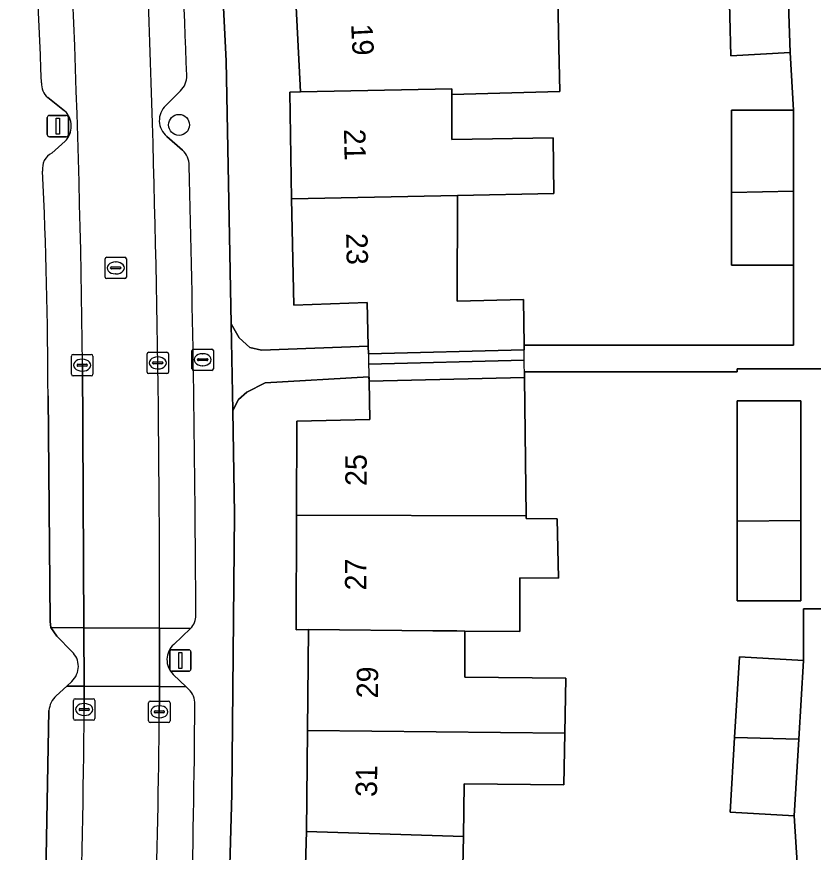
# Model space of a CAD drawing. Extents: x 163008 to 163854, y 382777 to 383982.
# Drawn here: x 163651.88 to 163689.17, y 383571.89 to 383611 of the extents above; entities that cross this region are included whole.
import ezdxf

# ---------------------------------------------------------------- set-up
doc = ezdxf.new("R2010")
doc.units = 0
for name, color, linetype in [('IMGEO_Boom', 7, 'Continuous'), ('IMGEO_Brandkraan', 7, 'Continuous'), ('IMGEO_Erf', 7, 'Continuous'), ('IMGEO_Kolk', 7, 'Continuous'), ('IMGEO_Lichtmast', 7, 'Continuous'), ('IMGEO_Pand', 7, 'Continuous'), ('IMGEO_Pand_nummerreeks', 7, 'Continuous'), ('IMGEO_Pand_overbouw', 7, 'Continuous'), ('IMGEO_Parkeervlak_open', 7, 'Continuous'), ('IMGEO_Rijbaan_lokaal_open', 7, 'Continuous'), ('IMGEO_Rioolput', 7, 'Continuous'), ('IMGEO_Voetpad_open', 7, 'Continuous')]:
    doc.layers.add(name, color=color, linetype=linetype)

msp = doc.modelspace()

# ---------------------------------------------------------------- linework, layer by layer
at = {"layer": 'IMGEO_Boom'}
msp.add_circle((163659.481, 383605.94), 0.489, dxfattribs=at)
at = {"layer": 'IMGEO_Brandkraan'}
for p, q in [((163660.088, 383594.521), (163660.088, 383595.373)), ((163660.163, 383595.447), (163661.015, 383595.447)), ((163661.089, 383595.373), (163661.089, 383594.521)), ((163660.39, 383594.99), (163660.788, 383594.99)), ((163660.576, 383595.227), (163660.601, 383595.227)), ((163660.347, 383594.941), (163660.347, 383594.953)), ((163660.785, 383594.904), (163660.387, 383594.904)), ((163660.599, 383594.667), (163660.574, 383594.667)), ((163660.831, 383594.953), (163660.831, 383594.941)), ((163661.015, 383594.447), (163660.163, 383594.447))]:
    msp.add_line(p, q, dxfattribs=at)
for points in [[(163660.088, 383594.521), (163660.088, 383595.373)], [(163660.163, 383595.447), (163661.015, 383595.447)], [(163661.089, 383595.373), (163661.089, 383594.521)], [(163661.015, 383594.447), (163660.163, 383594.447)]]:
    msp.add_lwpolyline(points, dxfattribs=at)
for centre, radius, start, end in [((163660.165, 383595.371), 0.0765, 91.552, 178.448), ((163660.165, 383595.371), 0.0765, 91.552, 178.448), ((163661.013, 383595.371), 0.0765, 1.552, 88.448), ((163661.013, 383595.371), 0.0765, 1.552, 88.448), ((163660.387, 383594.95), 0.0403, 85.8775, 175.7526), ((163660.792, 383594.952), 0.0386, 1.7309, 96.639), ((163660.384, 383594.94), 0.0366, 178.938, 274.7102), ((163660.788, 383594.947), 0.043, 264.8664, 352.4533), ((163660.165, 383594.523), 0.0765, 181.552, 268.448), ((163660.165, 383594.523), 0.0765, 181.552, 268.448), ((163661.013, 383594.523), 0.0765, 271.552, 358.448), ((163661.013, 383594.523), 0.0765, 271.552, 358.448)]:
    msp.add_arc(centre, radius, start, end, dxfattribs=at)
for centre, major_axis, ratio, start_param, end_param in [((163660.575, 383594.947), (-0.387, 0.002), 0.722429, 4.712389, 7.853982), ((163660.6, 383594.947), (-0.39, 0.002), 0.717154, 1.570796, 4.712389)]:
    msp.add_ellipse(centre, major_axis=major_axis, ratio=ratio, start_param=start_param, end_param=end_param, dxfattribs=at)
at = {"layer": 'IMGEO_Erf'}
for points in [[(163661.092, 383620.764), (163661.69, 383608.932), (163661.918, 383596.631), (163662.289, 383595.967), (163662.802, 383595.526), (163663.341, 383595.395), (163668.336, 383595.586), (163668.287, 383597.619), (163664.851, 383597.495), (163664.749, 383602.484), (163664.662, 383607.471), (163665.175, 383607.481), (163664.936, 383612.082)], [(163677.195, 383612.988), (163677.252, 383610.265), (163677.31, 383607.496), (163672.258, 383607.37), (163672.252, 383605.25), (163676.999, 383605.342), (163677.023, 383602.731), (163672.511, 383602.64), (163672.497, 383597.69), (163675.611, 383597.767), (163675.634, 383595.628), (163688.242, 383595.628), (163688.242, 383599.374), (163685.339, 383599.374), (163685.339, 383602.777), (163685.339, 383606.624), (163688.242, 383606.624), (163688.092, 383609.33), (163688.086, 383609.33), (163685.319, 383609.176), (163685.22, 383612.87)], [(163689.833, 383594.521), (163688.242, 383594.521), (163685.607, 383594.521), (163685.607, 383594.373), (163675.649, 383594.373), (163675.652, 383594.121), (163675.726, 383587.632), (163675.727, 383587.517), (163677.177, 383587.505), (163677.254, 383584.727), (163675.435, 383584.73), (163675.432, 383582.837), (163675.431, 383582.504), (163675.431, 383582.217), (163672.856, 383582.242), (163672.859, 383580.08), (163677.596, 383580.031), (163677.543, 383577.465), (163677.494, 383575.05), (163672.836, 383575.089), (163672.793, 383572.627), (163672.757, 383570.519)], [(163665.303, 383568.127), (163665.451, 383572.855), (163665.497, 383577.585), (163665.543, 383582.314), (163664.964, 383582.296), (163664.98, 383587.665), (163664.993, 383592.076), (163668.42, 383592.142), (163668.376, 383593.94), (163668.371, 383594.153), (163663.517, 383593.864), (163662.663, 383593.426), (163662.267, 383593.08), (163661.993, 383592.571), (163662.083, 383587.709), (163661.958, 383574.608), (163661.591, 383561.834)], [(163688.429, 383571.145), (163688.287, 383573.588), (163685.278, 383573.768), (163685.487, 383577.256), (163685.714, 383581.044), (163688.722, 383580.864), (163688.722, 383583.28), (163689.833, 383583.28)]]:
    msp.add_lwpolyline(points, dxfattribs=at)
msp.add_lwpolyline([(163685.607, 383587.383), (163685.607, 383593.015), (163688.595, 383593.015), (163688.59, 383587.413), (163688.595, 383583.655), (163685.607, 383583.655)], close=True, dxfattribs=at)
at = {"layer": 'IMGEO_Kolk'}
for p, q in [((163654.446, 383594.265), (163654.446, 383595.117)), ((163654.521, 383595.191), (163655.373, 383595.191)), ((163655.447, 383595.117), (163655.447, 383594.265)), ((163657.987, 383594.371), (163657.987, 383595.223)), ((163658.062, 383595.297), (163658.914, 383595.297)), ((163658.475, 383595.077), (163658.5, 383595.077)), ((163658.988, 383595.223), (163658.988, 383594.371)), ((163654.705, 383594.685), (163654.705, 383594.697)), ((163655.143, 383594.648), (163654.745, 383594.648)), ((163654.748, 383594.734), (163655.146, 383594.734)), ((163654.934, 383594.971), (163654.959, 383594.971)), ((163655.189, 383594.697), (163655.189, 383594.685)), ((163658.246, 383594.791), (163658.246, 383594.803)), ((163658.684, 383594.754), (163658.286, 383594.754)), ((163658.289, 383594.84), (163658.687, 383594.84)), ((163658.73, 383594.803), (163658.73, 383594.791)), ((163654.957, 383594.411), (163654.932, 383594.411)), ((163658.914, 383594.297), (163658.062, 383594.297)), ((163658.498, 383594.517), (163658.473, 383594.517)), ((163655.373, 383594.191), (163654.521, 383594.191)), ((163654.541, 383578.145), (163654.541, 383578.997)), ((163654.616, 383579.071), (163655.468, 383579.071)), ((163655.542, 383578.997), (163655.542, 383578.145)), ((163658.133, 383578.963), (163658.985, 383578.963)), ((163654.8, 383578.565), (163654.8, 383578.577)), ((163654.843, 383578.614), (163655.241, 383578.614)), ((163655.029, 383578.851), (163655.054, 383578.851)), ((163655.284, 383578.577), (163655.284, 383578.565)), ((163658.058, 383578.037), (163658.058, 383578.889)), ((163658.546, 383578.743), (163658.571, 383578.743)), ((163659.059, 383578.889), (163659.059, 383578.037)), ((163655.238, 383578.528), (163654.84, 383578.528)), ((163655.052, 383578.291), (163655.027, 383578.291)), ((163658.317, 383578.457), (163658.317, 383578.469)), ((163658.755, 383578.42), (163658.357, 383578.42)), ((163658.36, 383578.506), (163658.758, 383578.506)), ((163658.569, 383578.183), (163658.544, 383578.183)), ((163658.801, 383578.469), (163658.801, 383578.457)), ((163655.468, 383578.071), (163654.616, 383578.071)), ((163658.985, 383577.963), (163658.133, 383577.963))]:
    msp.add_line(p, q, dxfattribs=at)
for points in [[(163654.446, 383594.265), (163654.446, 383595.117)], [(163654.521, 383595.191), (163655.373, 383595.191)], [(163655.447, 383595.117), (163655.447, 383594.265)], [(163657.987, 383594.371), (163657.987, 383595.223)], [(163658.062, 383595.297), (163658.914, 383595.297)], [(163658.988, 383595.223), (163658.988, 383594.371)], [(163658.914, 383594.297), (163658.062, 383594.297)], [(163655.373, 383594.191), (163654.521, 383594.191)], [(163654.541, 383578.145), (163654.541, 383578.997)], [(163654.616, 383579.071), (163655.468, 383579.071)], [(163655.542, 383578.997), (163655.542, 383578.145)], [(163658.133, 383578.963), (163658.985, 383578.963)], [(163658.058, 383578.037), (163658.058, 383578.889)], [(163659.059, 383578.889), (163659.059, 383578.037)], [(163655.468, 383578.071), (163654.616, 383578.071)], [(163658.985, 383577.963), (163658.133, 383577.963)]]:
    msp.add_lwpolyline(points, dxfattribs=at)
for centre, radius, start, end in [((163654.523, 383595.115), 0.0765, 91.552, 178.448), ((163654.523, 383595.115), 0.0765, 91.552, 178.448), ((163655.371, 383595.115), 0.0765, 1.552, 88.448), ((163655.371, 383595.115), 0.0765, 1.552, 88.448), ((163658.064, 383595.221), 0.0765, 91.552, 178.448), ((163658.064, 383595.221), 0.0765, 91.552, 178.448), ((163658.912, 383595.221), 0.0765, 1.552, 88.448), ((163658.912, 383595.221), 0.0765, 1.552, 88.448), ((163654.745, 383594.694), 0.0403, 85.8775, 175.7526), ((163654.742, 383594.684), 0.0366, 178.938, 274.7102), ((163655.146, 383594.691), 0.043, 264.8664, 352.4533), ((163655.15, 383594.696), 0.0386, 1.7309, 96.639), ((163658.286, 383594.8), 0.0403, 85.8775, 175.7526), ((163658.283, 383594.79), 0.0366, 178.938, 274.7102), ((163658.687, 383594.797), 0.043, 264.8664, 352.4533), ((163658.691, 383594.802), 0.0386, 1.7309, 96.639), ((163654.523, 383594.267), 0.0765, 181.552, 268.448), ((163654.523, 383594.267), 0.0765, 181.552, 268.448), ((163655.371, 383594.267), 0.0765, 271.552, 358.448), ((163655.371, 383594.267), 0.0765, 271.552, 358.448), ((163658.064, 383594.373), 0.0765, 181.552, 268.448), ((163658.064, 383594.373), 0.0765, 181.552, 268.448), ((163658.912, 383594.373), 0.0765, 271.552, 358.448), ((163658.912, 383594.373), 0.0765, 271.552, 358.448), ((163654.618, 383578.995), 0.0765, 91.552, 178.448), ((163654.618, 383578.995), 0.0765, 91.552, 178.448), ((163655.466, 383578.995), 0.0765, 1.552, 88.448), ((163655.466, 383578.995), 0.0765, 1.552, 88.448), ((163658.135, 383578.887), 0.0765, 91.552, 178.448), ((163658.135, 383578.887), 0.0765, 91.552, 178.448), ((163658.983, 383578.887), 0.0765, 1.552, 88.448), ((163658.983, 383578.887), 0.0765, 1.552, 88.448), ((163654.84, 383578.574), 0.0403, 85.8775, 175.7526), ((163654.837, 383578.564), 0.0366, 178.938, 274.7102), ((163655.241, 383578.571), 0.043, 264.8664, 352.4533), ((163655.245, 383578.576), 0.0386, 1.7309, 96.639), ((163658.357, 383578.466), 0.0403, 85.8775, 175.7526), ((163658.354, 383578.456), 0.0366, 178.938, 274.7102), ((163658.758, 383578.463), 0.043, 264.8664, 352.4533), ((163658.762, 383578.468), 0.0386, 1.7309, 96.639), ((163654.618, 383578.147), 0.0765, 181.552, 268.448), ((163654.618, 383578.147), 0.0765, 181.552, 268.448), ((163655.466, 383578.147), 0.0765, 271.552, 358.448), ((163655.466, 383578.147), 0.0765, 271.552, 358.448), ((163658.135, 383578.039), 0.0765, 181.552, 268.448), ((163658.135, 383578.039), 0.0765, 181.552, 268.448), ((163658.983, 383578.039), 0.0765, 271.552, 358.448), ((163658.983, 383578.039), 0.0765, 271.552, 358.448)]:
    msp.add_arc(centre, radius, start, end, dxfattribs=at)
for centre, major_axis, ratio, start_param, end_param in [((163658.474, 383594.797), (-0.387, 0.002), 0.722429, 4.712389, 7.853982), ((163658.499, 383594.797), (-0.39, 0.002), 0.717154, 1.570796, 4.712389), ((163654.933, 383594.691), (-0.387, 0.002), 0.722429, 4.712389, 7.853982), ((163654.958, 383594.691), (-0.39, 0.002), 0.717154, 1.570796, 4.712389), ((163655.028, 383578.571), (-0.387, 0.002), 0.722429, 4.712389, 7.853982), ((163655.053, 383578.571), (-0.39, 0.002), 0.717154, 1.570796, 4.712389), ((163658.545, 383578.463), (-0.387, 0.002), 0.722429, 4.712389, 7.853982), ((163658.57, 383578.463), (-0.39, 0.002), 0.717154, 1.570796, 4.712389)]:
    msp.add_ellipse(centre, major_axis=major_axis, ratio=ratio, start_param=start_param, end_param=end_param, dxfattribs=at)
at = {"layer": 'IMGEO_Lichtmast'}
for p, q in [((163653.411, 383606.384), (163654.201, 383606.384)), ((163654.201, 383606.384), (163653.411, 383606.384)), ((163653.311, 383605.484), (163653.311, 383606.284)), ((163653.311, 383606.284), (163653.311, 383605.484)), ((163654.301, 383606.284), (163654.301, 383605.484)), ((163654.301, 383605.484), (163654.301, 383606.284)), ((163654.201, 383605.384), (163653.411, 383605.384)), ((163653.411, 383605.384), (163654.201, 383605.384)), ((163659.145, 383581.365), (163659.935, 383581.365)), ((163659.935, 383581.365), (163659.145, 383581.365)), ((163659.045, 383580.465), (163659.045, 383581.265)), ((163659.045, 383581.265), (163659.045, 383580.465)), ((163660.035, 383581.265), (163660.035, 383580.465)), ((163660.035, 383580.465), (163660.035, 383581.265)), ((163659.935, 383580.365), (163659.145, 383580.365)), ((163659.145, 383580.365), (163659.935, 383580.365))]:
    msp.add_line(p, q, dxfattribs=at)
for points in [[(163653.731, 383606.259), (163653.881, 383606.259), (163653.881, 383605.509), (163653.731, 383605.509), (163653.731, 383606.259)], [(163659.465, 383581.24), (163659.615, 383581.24), (163659.615, 383580.49), (163659.465, 383580.49), (163659.465, 383581.24)]]:
    msp.add_lwpolyline(points, dxfattribs=at)
for centre, start, end in [((163653.411, 383606.284), 90, 180), ((163653.411, 383606.284), 90, 180), ((163654.201, 383606.284), 0, 90), ((163654.201, 383606.284), 360, 90), ((163653.411, 383605.484), 180, 270), ((163653.411, 383605.484), 180, 270), ((163654.201, 383605.484), 270, 0), ((163654.201, 383605.484), 270, 0), ((163659.145, 383581.265), 90, 180), ((163659.145, 383581.265), 90, 180), ((163659.935, 383581.265), 0, 90), ((163659.935, 383581.265), 360, 90), ((163659.145, 383580.465), 180, 270), ((163659.145, 383580.465), 180, 270), ((163659.935, 383580.465), 270, 0), ((163659.935, 383580.465), 270, 0)]:
    msp.add_arc(centre, 0.1, start, end, dxfattribs=at)
at = {"layer": 'IMGEO_Pand'}
for points in [[(163677.252, 383610.265), (163677.195, 383612.988), (163672.431, 383612.636), (163664.936, 383612.082), (163665.175, 383607.481), (163672.253, 383607.622), (163672.258, 383607.37), (163677.31, 383607.496)], [(163687.962, 383612.983), (163685.22, 383612.87), (163685.319, 383609.176), (163688.086, 383609.33)], [(163672.258, 383607.37), (163672.253, 383607.622), (163665.175, 383607.481), (163664.662, 383607.471), (163664.749, 383602.484), (163672.511, 383602.64), (163677.023, 383602.731), (163676.999, 383605.342), (163672.252, 383605.25)], [(163688.242, 383602.831), (163688.242, 383606.624), (163685.339, 383606.624), (163685.339, 383602.777)], [(163688.242, 383602.831), (163685.339, 383602.777), (163685.339, 383599.374), (163688.242, 383599.374)], [(163672.511, 383602.64), (163664.749, 383602.484), (163664.851, 383597.495), (163668.287, 383597.619), (163668.336, 383595.586), (163668.345, 383595.222), (163675.636, 383595.402), (163675.634, 383595.628), (163675.611, 383597.767), (163672.497, 383597.69)], [(163675.652, 383594.121), (163668.376, 383593.94), (163668.42, 383592.142), (163664.993, 383592.076), (163664.98, 383587.665), (163675.726, 383587.632)], [(163685.607, 383587.383), (163688.59, 383587.413), (163688.595, 383593.015), (163685.607, 383593.015)], [(163677.254, 383584.727), (163677.177, 383587.505), (163675.727, 383587.517), (163675.726, 383587.632), (163664.98, 383587.665), (163664.964, 383582.296), (163665.543, 383582.314), (163671.366, 383582.257), (163672.486, 383582.246), (163672.856, 383582.242), (163675.431, 383582.217), (163675.431, 383582.504), (163675.432, 383582.837), (163675.435, 383584.73)], [(163688.59, 383587.413), (163685.607, 383587.383), (163685.607, 383583.655), (163688.595, 383583.655)], [(163672.856, 383582.242), (163672.486, 383582.246), (163671.366, 383582.257), (163665.543, 383582.314), (163665.497, 383577.585), (163677.543, 383577.465), (163677.596, 383580.031), (163672.859, 383580.08)], [(163685.487, 383577.256), (163688.502, 383577.189), (163688.722, 383580.864), (163685.714, 383581.044)], [(163665.451, 383572.855), (163672.793, 383572.627), (163672.836, 383575.089), (163677.494, 383575.05), (163677.543, 383577.465), (163665.497, 383577.585)], [(163685.487, 383577.256), (163685.278, 383573.768), (163688.287, 383573.588), (163688.502, 383577.189)], [(163665.451, 383572.855), (163665.303, 383568.127), (163677.439, 383567.751), (163677.526, 383570.431), (163672.757, 383570.519), (163672.793, 383572.627)]]:
    msp.add_lwpolyline(points, close=True, dxfattribs=at)
at = {"layer": 'IMGEO_Pand_overbouw'}
for points in [[(163675.636, 383595.402), (163668.345, 383595.222), (163668.357, 383594.74), (163675.643, 383594.921)], [(163675.643, 383594.921), (163668.357, 383594.74), (163668.376, 383593.94), (163675.652, 383594.121)]]:
    msp.add_lwpolyline(points, close=True, dxfattribs=at)
at = {"layer": 'IMGEO_Parkeervlak_open'}
for points in [[(163658.858, 383606.843), (163659.552, 383607.536)], [(163653.332, 383607.219), (163654.122, 383606.603)], [(163654.146, 383605.172), (163653.524, 383604.62)], [(163659.645, 383604.76), (163658.907, 383605.401)], [(163653.349, 383593.253), (163653.445, 383582.687), (163653.477, 383582.405), (163655.024, 383582.396), (163654.964, 383594.768)], [(163654.461, 383579.888), (163654.228, 383579.67), (163655.038, 383579.665), (163655.024, 383582.396), (163653.477, 383582.405), (163653.753, 383582.001), (163654.466, 383581.285)], [(163659.238, 383581.615), (163660.023, 383582.365), (163658.572, 383582.374), (163658.569, 383581.009), (163658.564, 383579.644)], [(163658.572, 383582.374), (163660.023, 383582.365)], [(163658.564, 383579.644), (163659.812, 383579.636), (163659.208, 383580.214)], [(163655.043, 383578.567), (163655.038, 383579.665), (163654.228, 383579.67), (163653.736, 383579.21)], [(163659.938, 383579.515), (163659.812, 383579.636), (163658.564, 383579.644), (163658.561, 383579.055), (163658.558, 383578.467)], [(163653.392, 383578.52), (163653.166, 383566.567), (163652.812, 383557.479), (163652.928, 383556.871), (163653.883, 383556.031)]]:
    msp.add_lwpolyline(points, dxfattribs=at)
for centre, radius, start, end in [((163008.346, 383582.718), 645.191, 2.238087, 4.104942), ((163073.37, 383587.85), 581.635, 0.681469, 4.032779), ((163078.075, 383586.752), 582.168, 2.116723, 4.088069), ((162892.172, 383583.312), 766.4, 359.929853, 2.193512), ((163653.851, 383607.84), 0.81, 174.7717, 230.1047), ((163658.849, 383608.243), 0.997, 314.841, 0.6796), ((163659.524, 383606.144), 0.966, 133.6163, 230.2761), ((163653.444, 383605.876), 0.994, 314.9208, 47.0009), ((163658.917, 383604.01), 1.045, 1.2672, 45.8509), ((163653.897, 383603.9), 0.811, 117.3919, 188.4447), ((162584.471, 383577.821), 1075.81, 0.274883, 1.39616), ((163418.383, 383592.851), 234.966, 0.09797, 2.66615), ((163659.338, 383582.995), 0.931, 317.3542, 359.1711), ((163659.869, 383580.901), 0.953, 131.4418, 226.1048), ((163653.811, 383580.589), 0.956, 312.8246, 46.7653), ((163659.247, 383578.823), 0.978, 359.7828, 45.0354), ((163654.389, 383578.454), 0.999, 130.805, 176.1978), ((163078.47, 383583.778), 576.597, 357.173345, 359.482227), ((163113.699, 383583.094), 546.542, 357.38136, 359.55179), ((163083.032, 383584.094), 575.554, 357.424225, 359.439855)]:
    msp.add_arc(centre, radius, start, end, dxfattribs=at)
at = {"layer": 'IMGEO_Rijbaan_lokaal_open'}
for points in [[(163654.964, 383594.768), (163655.024, 383582.396), (163658.572, 383582.374)], [(163658.558, 383578.467), (163658.561, 383579.055), (163658.564, 383579.644), (163655.038, 383579.665), (163655.043, 383578.567)]]:
    msp.add_lwpolyline(points, dxfattribs=at)
msp.add_lwpolyline([(163658.564, 383579.644), (163658.569, 383581.009), (163658.572, 383582.374), (163655.024, 383582.396), (163655.038, 383579.665)], close=True, dxfattribs=at)
for centre, radius, start, end in [((163073.37, 383587.85), 581.635, 0.681469, 4.032779), ((162892.172, 383583.312), 766.4, 359.929853, 2.193512), ((163078.47, 383583.778), 576.597, 357.173345, 359.482227), ((163083.032, 383584.094), 575.554, 357.424225, 359.439855)]:
    msp.add_arc(centre, radius, start, end, dxfattribs=at)
at = {"layer": 'IMGEO_Rioolput'}
for p, q in [((163656.094, 383599.745), (163656.946, 383599.745)), ((163656.019, 383598.819), (163656.019, 383599.671)), ((163656.321, 383599.288), (163656.719, 383599.288)), ((163656.507, 383599.525), (163656.532, 383599.525)), ((163657.02, 383599.671), (163657.02, 383598.819)), ((163656.278, 383599.239), (163656.278, 383599.251)), ((163656.716, 383599.202), (163656.318, 383599.202)), ((163656.53, 383598.965), (163656.505, 383598.965)), ((163656.762, 383599.251), (163656.762, 383599.239)), ((163656.946, 383598.745), (163656.094, 383598.745))]:
    msp.add_line(p, q, dxfattribs=at)
for points in [[(163656.094, 383599.745), (163656.946, 383599.745)], [(163656.019, 383598.819), (163656.019, 383599.671)], [(163657.02, 383599.671), (163657.02, 383598.819)], [(163656.946, 383598.745), (163656.094, 383598.745)]]:
    msp.add_lwpolyline(points, dxfattribs=at)
for centre, radius, start, end in [((163656.096, 383599.669), 0.0765, 91.552, 178.448), ((163656.096, 383599.669), 0.0765, 91.552, 178.448), ((163656.944, 383599.669), 0.0765, 1.552, 88.448), ((163656.944, 383599.669), 0.0765, 1.552, 88.448), ((163656.318, 383599.248), 0.0403, 85.8775, 175.7526), ((163656.723, 383599.25), 0.0386, 1.7309, 96.639), ((163656.315, 383599.238), 0.0366, 178.938, 274.7102), ((163656.719, 383599.245), 0.043, 264.8664, 352.4533), ((163656.096, 383598.821), 0.0765, 181.552, 268.448), ((163656.096, 383598.821), 0.0765, 181.552, 268.448), ((163656.944, 383598.821), 0.0765, 271.552, 358.448), ((163656.944, 383598.821), 0.0765, 271.552, 358.448)]:
    msp.add_arc(centre, radius, start, end, dxfattribs=at)
for centre, major_axis, ratio, start_param, end_param in [((163656.506, 383599.245), (-0.387, 0.002), 0.722429, 4.712389, 7.853982), ((163656.531, 383599.245), (-0.39, 0.002), 0.717154, 1.570796, 4.712389)]:
    msp.add_ellipse(centre, major_axis=major_axis, ratio=ratio, start_param=start_param, end_param=end_param, dxfattribs=at)
at = {"layer": 'IMGEO_Voetpad_open'}
for points in [[(163661.591, 383561.834), (163661.958, 383574.608), (163662.083, 383587.709), (163661.993, 383592.571), (163661.918, 383596.631), (163661.69, 383608.932), (163661.092, 383620.764), (163659.563, 383641.762), (163658.266, 383654.433), (163657.318, 383655.673), (163656.841, 383655.368)], [(163687.962, 383612.983), (163688.086, 383609.33), (163688.092, 383609.33), (163688.242, 383606.624), (163688.242, 383602.831), (163688.242, 383599.374), (163688.242, 383595.628), (163675.634, 383595.628), (163675.636, 383595.402), (163668.345, 383595.222), (163668.336, 383595.586), (163663.341, 383595.395), (163662.802, 383595.526), (163662.289, 383595.967), (163661.918, 383596.631), (163661.993, 383592.571), (163662.267, 383593.08), (163662.663, 383593.426), (163663.517, 383593.864), (163668.371, 383594.153), (163668.376, 383593.94), (163675.652, 383594.121), (163675.649, 383594.373), (163685.607, 383594.373), (163685.607, 383594.521), (163688.242, 383594.521), (163689.833, 383594.521)], [(163659.552, 383607.536), (163658.858, 383606.843)], [(163654.122, 383606.603), (163653.332, 383607.219)], [(163653.524, 383604.62), (163654.146, 383605.172)], [(163658.907, 383605.401), (163659.645, 383604.76)], [(163654.466, 383581.285), (163653.753, 383582.001), (163653.477, 383582.405), (163653.445, 383582.687), (163653.349, 383593.253)], [(163689.833, 383583.28), (163688.722, 383583.28), (163688.722, 383580.864), (163688.502, 383577.189), (163688.287, 383573.588), (163688.429, 383571.145)], [(163660.023, 383582.365), (163659.238, 383581.615)], [(163659.208, 383580.214), (163659.812, 383579.636), (163659.938, 383579.515)], [(163653.736, 383579.21), (163654.228, 383579.67), (163654.461, 383579.888)], [(163653.883, 383556.031), (163652.928, 383556.871), (163652.812, 383557.479), (163653.166, 383566.567), (163653.392, 383578.52)]]:
    msp.add_lwpolyline(points, dxfattribs=at)
for centre, radius, start, end in [((163008.346, 383582.718), 645.191, 2.238087, 4.104942), ((163078.075, 383586.752), 582.168, 2.116723, 4.088069), ((163653.851, 383607.84), 0.81, 174.7717, 230.1047), ((163658.849, 383608.243), 0.997, 314.841, 0.6796), ((163659.524, 383606.144), 0.966, 133.6163, 230.2761), ((163653.444, 383605.876), 0.994, 314.9208, 47.0009), ((163658.917, 383604.01), 1.045, 1.2672, 45.8509), ((163653.897, 383603.9), 0.811, 117.3919, 188.4447), ((162584.471, 383577.821), 1075.81, 0.274883, 1.39616), ((163418.383, 383592.851), 234.966, 0.09797, 2.66615), ((163659.338, 383582.995), 0.931, 317.3542, 359.1711), ((163659.869, 383580.901), 0.953, 131.4418, 226.1048), ((163653.811, 383580.589), 0.956, 312.8246, 46.7653), ((163659.247, 383578.823), 0.978, 359.7828, 45.0354), ((163654.389, 383578.454), 0.999, 130.805, 176.1978), ((163113.699, 383583.094), 546.542, 357.38136, 359.55179)]:
    msp.add_arc(centre, radius, start, end, dxfattribs=at)

# ---------------------------------------------------------------- texts
at = {"layer": 'IMGEO_Pand_nummerreeks'}
for s, rotation, p in [('19', 272.9849, (163667.535, 383610.648)), ('21', 271.1629, (163667.203, 383605.743)), ('23', 271.1629, (163667.303, 383600.867)), ('25', 89.8283, (163668.264, 383589.035)), ('27', 89.8283, (163668.25, 383584.145)), ('29', 89.433, (163668.792, 383579.091)), ('31', 89.4446, (163668.747, 383574.475))]:
    msp.add_text(s, height=1, rotation=rotation, dxfattribs=at).set_placement(p)

doc.saveas('drawing.dxf')
